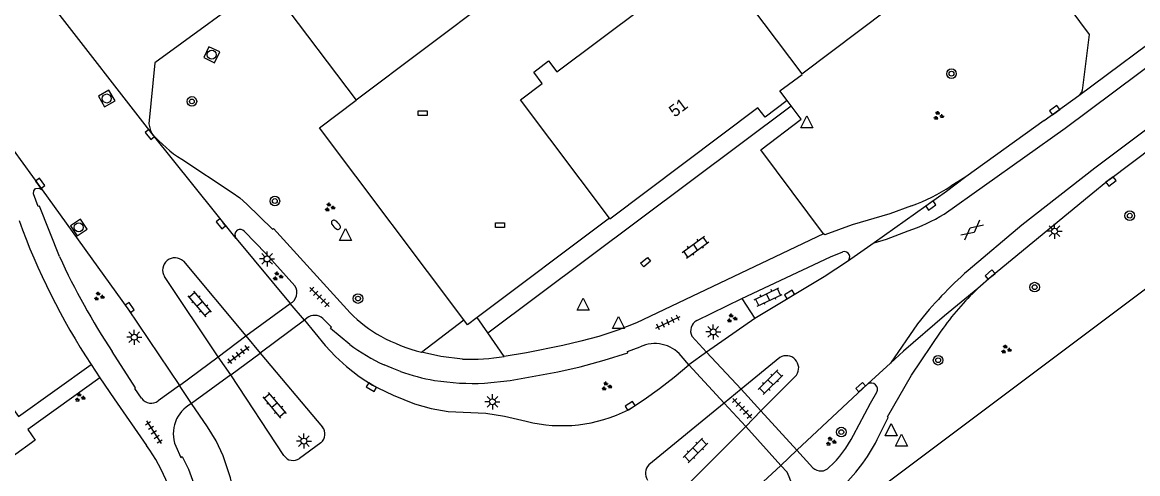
# Model space of a CAD drawing. Extents: x 130998 to 133001, y 398999 to 403002.
# Drawn here: x 131437.4 to 131530.2, y 399777.4 to 399814.9 of the extents above; entities that cross this region are included whole.
import ezdxf

# ---------------------------------------------------------------- set-up
doc = ezdxf.new("R2010")
doc.units = 0
for name, color, linetype in [('gg-afsc-hekwerk', 7, 'Continuous'), ('gg-anno-huisnummerreeks BGT', 7, 'Continuous'), ('gg-bbg-hoofdgebouw', 7, 'Continuous'), ('gg-knt-verharding', 7, 'Continuous'), ('gg-knt-verharding nz', 7, 'Continuous'), ('gt-grn-groengrens', 7, 'Continuous'), ('gt-grn-weggrens', 7, 'Continuous'), ('gt-symb-boom', 7, 'Continuous'), ('gt-symb-brandkraan', 7, 'Continuous'), ('gt-symb-gesloten verharding', 7, 'Continuous'), ('gt-symb-groenvak', 7, 'Continuous'), ('gt-symb-klinker verharding', 7, 'Continuous'), ('gt-symb-kolk', 7, 'Continuous'), ('gt-symb-kolk center center', 7, 'Continuous'), ('gt-symb-lichtmast', 7, 'Continuous'), ('gt-symb-rioolschacht', 7, 'Continuous'), ('gt-symb-tegel verharding', 7, 'Continuous'), ('gt-symb-waterafsluiter', 7, 'Continuous')]:
    doc.layers.add(name, color=color, linetype=linetype)

# ---------------------------------------------------------------- blocks, each defined once
blk = doc.blocks.new('gt0-BOOM')
at = {"layer": 'gt-symb-boom'}
for radius in [0.4, 0.2]:
    blk.add_circle((0, 0), radius, dxfattribs=at)
blk = doc.blocks.new('gt0-KOLK')
at = {"layer": 'gt-symb-kolk'}
blk.add_lwpolyline([(0, 0), (0.375, 0), (0.375, 0.4), (-0.375, 0.4), (-0.375, 0), (0, 0)], dxfattribs=at)
blk = doc.blocks.new('gt0-GESVH1')
at = {"layer": 'gt-symb-gesloten verharding'}
for p, q in [((-0.992, -0.261), (0.008, 0.239)), ((0.008, -0.261), (-0.992, 0.239)), ((0.008, 0.239), (1.008, -0.261)), ((1.008, 0.239), (0.008, -0.261))]:
    blk.add_line(p, q, dxfattribs=at)
blk = doc.blocks.new('gt0-GRVAK')
at = {"layer": 'gt-symb-groenvak'}
for p, q in [((-0.11, 0.189), (-0.228, 0.24)), ((-0.182, 0.153), (0.088, 0.153)), ((-0.091, 0.211), (-0.156, 0.322)), ((-0.047, 0.214), (-0.047, 0.393)), ((-0.004, 0.211), (0.061, 0.322)), ((0.015, 0.189), (0.133, 0.24)), ((0.262, -0.052), (0.197, 0.059)), ((0.305, -0.049), (0.305, 0.13)), ((0.349, -0.052), (0.414, 0.059)), ((-0.245, -0.228), (-0.363, -0.177)), ((-0.318, -0.264), (-0.047, -0.264)), ((-0.226, -0.206), (-0.291, -0.095)), ((-0.183, -0.203), (-0.183, -0.024)), ((-0.139, -0.206), (-0.074, -0.095)), ((-0.12, -0.228), (-0.002, -0.177)), ((0.243, -0.074), (0.125, -0.023)), ((0.17, -0.11), (0.441, -0.11)), ((0.368, -0.074), (0.486, -0.023))]:
    blk.add_line(p, q, dxfattribs=at)
blk = doc.blocks.new('gt0-LMAST')
at = {"layer": 'gt-symb-lichtmast'}
for p, q in [((-0.182, 0.173), (-0.447, 0.438)), ((-0.005, 0.246), (-0.005, 0.621)), ((0.172, 0.173), (0.437, 0.438)), ((-0.255, -0.004), (-0.63, -0.004)), ((-0.182, -0.181), (-0.447, -0.446)), ((-0.005, -0.254), (-0.005, -0.629)), ((0.437, -0.446), (0.172, -0.181)), ((0.245, -0.004), (0.62, -0.004))]:
    blk.add_line(p, q, dxfattribs=at)
blk.add_circle((-0.005, -0.004), 0.25, dxfattribs=at)
blk = doc.blocks.new('gt0-WAFSL')
at = {"layer": 'gt-symb-waterafsluiter'}
for p, q in [((-0.5, -0.333), (0, 0.667)), ((0, 0.667), (0.5, -0.333)), ((0.5, -0.333), (-0.5, -0.333))]:
    blk.add_line(p, q, dxfattribs=at)
blk = doc.blocks.new('gt0-KL1')
at = {"layer": 'gt-symb-klinker verharding'}
for p, q in [((-1.15, 0.3), (1.15, 0.3)), ((-1, -0.3), (-1, 0.3)), ((-0.5, 0.3), (-0.5, 0.45)), ((0, -0.3), (0, 0.3)), ((0.5, 0.3), (0.5, 0.45)), ((1, -0.3), (1, 0.3)), ((-1.15, -0.3), (1.15, -0.3)), ((-0.5, -0.45), (-0.5, -0.3)), ((0.5, -0.45), (0.5, -0.3))]:
    blk.add_line(p, q, dxfattribs=at)
blk = doc.blocks.new('gt0-TEG1')
at = {"layer": 'gt-symb-tegel verharding'}
for p, q in [((-1.125, 0), (1.125, 0)), ((-0.9, -0.25), (-0.9, 0.25)), ((-0.45, -0.25), (-0.45, 0.25)), ((0, -0.25), (0, 0.25)), ((0.45, -0.25), (0.45, 0.25)), ((0.9, -0.25), (0.9, 0.25))]:
    blk.add_line(p, q, dxfattribs=at)
blk = doc.blocks.new('gt0-KOLKCC')
at = {"layer": 'gt-symb-kolk center center'}
blk.add_lwpolyline([(-0.375, 0.2), (0.375, 0.2), (0.375, -0.2), (-0.375, -0.2)], close=True, dxfattribs=at)
blk = doc.blocks.new('gt0-BR')
at = {"layer": 'gt-symb-brandkraan'}
for centre, radius, start, end in [((-0.244, 0), 0.206, 107.56694, 252.43307), ((0.599, -2.664), 3, 106.89205, 107.56694), ((0, -0.691), 0.938, 73.10799, 106.89205), ((-0.599, -2.664), 3, 72.43309, 73.10799), ((0.244, 0), 0.206, 287.56695, 72.43309), ((0.599, 2.664), 3, 252.43307, 253.10797), ((0, 0.691), 0.938, 253.10797, 286.89206), ((-0.599, 2.664), 3, 286.89206, 287.56695)]:
    blk.add_arc(centre, radius, start, end, dxfattribs=at)
blk = doc.blocks.new('gt0-RS')
at = {"layer": 'gt-symb-rioolschacht'}
blk.add_lwpolyline([(-0.5, -0.5), (0.5, -0.5), (0.5, 0.5), (-0.5, 0.5)], close=True, dxfattribs=at)
blk.add_circle((0, 0), 0.375, dxfattribs=at)

msp = doc.modelspace()

# ---------------------------------------------------------------- linework, layer by layer
at = {"layer": 'gg-afsc-hekwerk'}
for p, q in [((131503.496, 399772.228), (131648.014, 399880.633)), ((131497.09, 399832.419), (131465.173, 399808.413)), ((131457.71, 399818.336), (131465.173, 399808.413)), ((131502.254, 399810.618), (131509.438, 399816.023)), ((131486.246, 399798.612), (131475.257, 399790.347))]:
    msp.add_line(p, q, dxfattribs=at)
for points in [[(131474.128, 399790.151), (131462.12, 399806.117), (131465.173, 399808.413)], [(131475.257, 399790.347), (131474.442, 399789.734), (131474.128, 399790.151)]]:
    msp.add_lwpolyline(points, dxfattribs=at)
at = {"layer": 'gg-bbg-hoofdgebouw'}
for points in [[(131486.246, 399798.612), (131478.847, 399808.45), (131480.669, 399809.821), (131479.96, 399810.763), (131481.19, 399811.689), (131481.882, 399810.77), (131489.035, 399816.128), (131486.51, 399819.484), (131491.065, 399822.911), (131493.596, 399819.547), (131494.835, 399820.479), (131502.254, 399810.618)], [(131501.03, 399808.39), (131500.43, 399809.19), (131502.29, 399810.57), (131502.254, 399810.618)], [(131501.03, 399808.39), (131499.2, 399807), (131498.6, 399807.79), (131486.3, 399798.54), (131486.246, 399798.612)]]:
    msp.add_lwpolyline(points, dxfattribs=at)
at = {"layer": 'gg-knt-verharding'}
for p, q in [((131448.218, 399805.639), (131439.981, 399816.217)), ((131501.365, 399807.951), (131501.03, 399808.39)), ((131522.421, 399806.726), (131525.316, 399808.818)), ((131522.421, 399806.726), (131515.909, 399802.063)), ((131455.192, 399796.921), (131448.218, 399805.639)), ((131515.909, 399802.063), (131514.662, 399801.266)), ((131455.192, 399796.921), (131459.691, 399791.507)), ((131508.269, 399796.567), (131506.071, 399795.012)), ((131450.807, 399795.03), (131456.012, 399788.831)), ((131453.699, 399787.068), (131449.234, 399793.748)), ((131460.88, 399790.122), (131459.691, 399791.507)), ((131493.532, 399790.097), (131497.269, 399791.938)), ((131497.269, 399791.938), (131498.338, 399790.27)), ((131461.099, 399790.308), (131460.88, 399790.122)), ((131476.139, 399789.076), (131475.257, 399790.347)), ((131498.338, 399790.27), (131494.322, 399787.452)), ((131453.699, 399787.068), (131456.012, 399788.831)), ((131456.012, 399788.831), (131457.206, 399787.384)), ((131477.503, 399787.111), (131476.139, 399789.076)), ((131494.322, 399787.452), (131493.113, 399788.782)), ((131454.742, 399785.574), (131453.699, 399787.068)), ((131454.742, 399785.574), (131457.206, 399787.384)), ((131457.206, 399787.384), (131462.39, 399781.237)), ((131492.847, 399786.407), (131492.226, 399787.165)), ((131494.322, 399787.452), (131492.847, 399786.407)), ((131500.432, 399787.02), (131497.214, 399784.374)), ((131443.129, 399786.448), (131443.868, 399785.34)), ((131509.647, 399786.554), (131507.767, 399784.83)), ((131459.174, 399778.859), (131454.742, 399785.574)), ((131498.848, 399782.586), (131501.821, 399785.561)), ((131450.472, 399784.683), (131448.718, 399783.404)), ((131451.486, 399783.181), (131450.472, 399784.683)), ((131466.709, 399784.643), (131466.982, 399784.508)), ((131497.214, 399784.374), (131495.804, 399783.215)), ((131498.848, 399782.586), (131497.214, 399784.374)), ((131507.767, 399784.83), (131501.847, 399779.322)), ((131495.804, 399783.215), (131489.53, 399778.09)), ((131497.604, 399781.285), (131495.804, 399783.215)), ((131497.604, 399781.285), (131498.848, 399782.586)), ((131491.991, 399775.684), (131497.604, 399781.285)), ((131462.255, 399779.931), (131460.459, 399778.617)), ((131501.847, 399779.322), (131500.509, 399778.045)), ((131501.847, 399779.322), (131503.185, 399777.839)), ((131501.031, 399777.471), (131500.509, 399778.045))]:
    msp.add_line(p, q, dxfattribs=at)
for points in [[(131527.863, 399801.822), (131529.666, 399803.198), (131545.525, 399815.13), (131560.817, 399826.6), (131608.537, 399862.307), (131622.978, 399873.148), (131637.698, 399884.233), (131637.994, 399884.436)], [(131525.316, 399808.818), (131541.566, 399820.923), (131556.855, 399832.346), (131586.594, 399854.616), (131593.087, 399859.524)], [(131525.65, 399809.464), (131526.187, 399813.897), (131519.677, 399822.666)], [(131457.71, 399818.336), (131448.444, 399811.537), (131447.937, 399806.459), (131448.062, 399805.913), (131448.218, 399805.639)], [(131429.222, 399814.59), (131433.413, 399808.741), (131439.058, 399800.966)], [(131504.059, 399797.298), (131498.86, 399804.285), (131502.21, 399806.843), (131501.365, 399807.951)], [(131450.664, 399803.512), (131454.87, 399800.752), (131455.505, 399800.298), (131456.086, 399799.776), (131458.222, 399797.685), (131458.296, 399797.743), (131464.674, 399790.731)], [(131515.909, 399802.063), (131514.31, 399800.842), (131508.269, 399796.567)], [(131527.863, 399801.822), (131526.163, 399800.453), (131518.055, 399793.754), (131516.914, 399792.762)], [(131440.505, 399795.412), (131438.825, 399799.597), (131438.734, 399799.572), (131438.329, 399800.638), (131438.358, 399800.876), (131438.491, 399801.076), (131438.79, 399801.1), (131439.058, 399800.966)], [(131439.058, 399800.966), (131446.177, 399791.058), (131450.472, 399784.683)], [(131511.398, 399799.635), (131509.59, 399798.969), (131506.454, 399798.052), (131504.164, 399797.226), (131504.059, 399797.298)], [(131455.893, 399797.493), (131457.656, 399795.662), (131460.073, 399792.981)], [(131504.059, 399797.298), (131488.512, 399789.916), (131486.961, 399789.302), (131485.379, 399788.77), (131483.888, 399788.366), (131482.382, 399788.019), (131479.361, 399787.398), (131477.503, 399787.111)], [(131497.269, 399791.938), (131504.642, 399795.388), (131505.674, 399795.813)], [(131506.071, 399795.012), (131504.13, 399793.74), (131498.338, 399790.27)], [(131516.914, 399792.762), (131514.126, 399790.49), (131510.721, 399787.539), (131509.647, 399786.554)], [(131460.88, 399790.122), (131462.609, 399788.014), (131463.459, 399787.105), (131464.379, 399786.267), (131465.427, 399785.441), (131466.55, 399784.722), (131466.709, 399784.643)], [(131464.649, 399788.099), (131463.054, 399789.427), (131463.14, 399789.533), (131462.408, 399790.253)], [(131508.535, 399780.194), (131509.459, 399782.029), (131509.384, 399782.097), (131511.374, 399785.563), (131513.841, 399789.219)], [(131475.865, 399784.883), (131478, 399785.109), (131481.974, 399785.828), (131483.817, 399786.255), (131485.814, 399786.797), (131487.788, 399787.415), (131487.767, 399787.51), (131488.803, 399787.901)], [(131447.331, 399783.634), (131446.762, 399784.447), (131446.829, 399784.511), (131444.878, 399787.521)], [(131474.027, 399786.893), (131472.222, 399787.097), (131470.615, 399787.459)], [(131443.868, 399785.34), (131437.866, 399781.021), (131438.475, 399780.151), (131434.615, 399777.371), (131432.314, 399780.588), (131436.165, 399783.391), (131437.074, 399782.113), (131443.129, 399786.448)], [(131468.861, 399785.859), (131468.179, 399786.12), (131467.511, 399786.41)], [(131490.417, 399784.435), (131491.653, 399785.396), (131492.847, 399786.407)], [(131443.868, 399785.34), (131445.036, 399783.587), (131447.734, 399779.701)], [(131466.982, 399784.508), (131468.263, 399783.875), (131470.039, 399783.171), (131471.417, 399782.784), (131472.825, 399782.532), (131475.961, 399782.38), (131477.511, 399782.147), (131479.332, 399781.717)], [(131487.831, 399782.672), (131489.143, 399783.527), (131490.417, 399784.435)], [(131506.572, 399780.56), (131507.982, 399783.235), (131508.515, 399784.127)], [(131452.425, 399758.015), (131453.149, 399759.391), (131453.587, 399760.641), (131453.861, 399761.937), (131454.088, 399763.945), (131454.545, 399766.891), (131455.37, 399770.92), (131455.448, 399771.974), (131455.39, 399773.55), (131455.182, 399775.113), (131454.731, 399776.998), (131454.117, 399778.836), (131453.534, 399780.084), (131452.824, 399781.265), (131451.486, 399783.181)], [(131450.166, 399779.655), (131450.606, 399778.708), (131450.697, 399778.78), (131451.225, 399777.727), (131451.798, 399776.212), (131452.262, 399774.66), (131452.545, 399772.992), (131452.668, 399771.304), (131452.644, 399769.427), (131452.486, 399767.556), (131452.221, 399765.592), (131451.813, 399763.652), (131450.979, 399760.825), (131449.978, 399758.053), (131449.583, 399757.39), (131449.095, 399756.792), (131447.435, 399754.94), (131445.702, 399753.156), (131445.621, 399753.241), (131444.948, 399752.605)], [(131495.759, 399772.518), (131496.421, 399773.609), (131497.029, 399774.414), (131499.052, 399776.689), (131500.509, 399778.045)]]:
    msp.add_lwpolyline(points, dxfattribs=at)
for centre, radius, start, end in [((131524.763, 399809.513), 0.888, 308.49795, 356.8216), ((131456.576, 399812.78), 10.993, 220.5122, 237.46846), ((131505.789, 399814.941), 16.302, 290.12523, 302.97678), ((131490.444, 399817.627), 56.664, 199.81213, 213.38303), ((131455.612, 399797.219), 0.515, 130.77155, 215.30653), ((131455.521, 399797.214), 0.465, 36.8459, 121.85873), ((131493.261, 399819.491), 57.991, 204.53287, 213.45544), ((131450.102, 399794.289), 1.023, 46.42431, 211.93598), ((131505.792, 399795.373), 0.456, 307.66692, 105.06192), ((131459.242, 399792.41), 1.009, 296.45665, 34.48523), ((131532.077, 399776.506), 22.23, 133.00803, 145.11889), ((131461.721, 399789.519), 1.005, 46.93149, 128.25657), ((131473.239, 399799.39), 12.18, 225.31495, 240.42279), ((131493.993, 399789.226), 0.986, 117.90199, 206.75101), ((131474.5, 399802.245), 15.288, 241.59218, 255.27813), ((131474.433, 399801.408), 16.518, 233.67993, 245.22638), ((131490.033, 399785.293), 2.883, 40.48384, 115.24664), ((131474.821, 399802.058), 15.186, 267.00372, 280.17357), ((131500.972, 399786.143), 1.03, 325.54911, 121.63495), ((131474.416, 399801.389), 16.493, 250.31697, 260.53157), ((131474.996, 399806.281), 21.416, 261.15546, 272.3263), ((131508.028, 399784.358), 0.539, 334.63208, 118.92062), ((131448.14, 399784.213), 0.995, 215.62293, 305.54622), ((131452.767, 399780.691), 2.8, 117.23447, 201.71756), ((131482.308, 399793.528), 12.18, 255.85752, 296.96491), ((131461.616, 399780.657), 0.967, 311.36679, 36.8299), ((131497.529, 399785.302), 10.211, 313.43309, 332.32803), ((131434.836, 399770.437), 15.88, 8.69411, 35.68948), ((131495.998, 399786.474), 14.022, 312.0634, 333.3931), ((131459.936, 399779.371), 0.918, 213.90311, 304.76606), ((131490.22, 399777.398), 0.977, 134.94322, 216.12807), ((131503.843, 399778.55), 0.969, 227.22926, 316.80163), ((131498.729, 399776.085), 2.687, 322.61285, 31.05272)]:
    msp.add_arc(centre, radius, start, end, dxfattribs=at)
at = {"layer": 'gg-knt-verharding nz'}
msp.add_line((131511.89, 399789.816), (131509.647, 399786.554), dxfattribs=at)
for points in [[(131728.214, 399953.931), (131711.896, 399941.705), (131569.532, 399834.998), (131526.636, 399802.78), (131520.554, 399798.021), (131516.098, 399794.247)], [(131514.111, 399798.952), (131524.185, 399806.1), (131559.416, 399832.429), (131629.64, 399884.997), (131698.045, 399936.296), (131697.031, 399937.434)], [(131508.269, 399796.567), (131509.307, 399796.87), (131511.096, 399797.551)]]:
    msp.add_lwpolyline(points, dxfattribs=at)
for centre, radius, start, end in [((131506.353, 399811.703), 14.926, 288.52885, 301.31753), ((131536.14, 399771), 30.694, 130.76578, 142.19154)]:
    msp.add_arc(centre, radius, start, end, dxfattribs=at)
at = {"layer": 'gt-grn-groengrens'}
msp.add_line((131470.615, 399787.459), (131474.128, 399790.151), dxfattribs=at)
at = {"layer": 'gt-grn-weggrens'}
for p, q in [((131476.139, 399789.076), (131501.365, 399807.951)), ((131456.012, 399788.831), (131459.691, 399791.507)), ((131460.88, 399790.122), (131457.206, 399787.384)), ((131450.472, 399784.683), (131453.699, 399787.068)), ((131494.322, 399787.452), (131497.214, 399784.374)), ((131495.804, 399783.215), (131492.847, 399786.407)), ((131454.742, 399785.574), (131451.486, 399783.181)), ((131498.848, 399782.586), (131501.847, 399779.322)), ((131500.509, 399778.045), (131497.604, 399781.285))]:
    msp.add_line(p, q, dxfattribs=at)

# ---------------------------------------------------------------- block references
at = {"layer": 'gt-symb-boom'}
for p in [(131514.715, 399810.629), (131451.515, 399808.322), (131458.419, 399800.036), (131529.545, 399798.815), (131521.63, 399792.874), (131465.334, 399791.924), (131513.602, 399786.794), (131505.544, 399780.816)]:
    msp.add_blockref('gt0-BOOM', p, dxfattribs=at)
at = {"layer": 'gt-symb-brandkraan', "rotation": 134.2706730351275}
msp.add_blockref('gt0-BR', (131463.493, 399798.057), dxfattribs=at)
at = {"layer": 'gt-symb-gesloten verharding', "rotation": 38.829824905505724}
msp.add_blockref('gt0-GESVH1', (131516.42, 399797.629), dxfattribs=at)
at = {"layer": 'gt-symb-groenvak'}
for p in [(131513.618, 399807.131), (131462.969, 399799.516), (131458.643, 399793.773), (131443.774, 399792.097), (131496.436, 399790.278), (131519.245, 399787.691), (131486.003, 399784.628), (131442.188, 399783.694), (131504.668, 399780.032)]:
    msp.add_blockref('gt0-GRVAK', p, dxfattribs=at)
at = {"layer": 'gt-symb-klinker verharding'}
for p, rotation in [((131493.419, 399796.198), 35.96415629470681), ((131452.182, 399791.475), 130.01095772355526), ((131499.451, 399792.049), 25.411600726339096), ((131499.659, 399784.96), 45), ((131458.404, 399783.048), 130.01095772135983), ((131493.407, 399779.297), 45)]:
    msp.add_blockref('gt0-KL1', p, dxfattribs=dict(at, rotation=rotation))
at = {"layer": 'gt-symb-kolk'}
for p, rotation in [((131523.413, 399807.437), 35.597631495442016), ((131448.174, 399805.695), 128.09608536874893), ((131438.733, 399801.392), -54.11588683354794), ((131527.863, 399801.822), -142.637469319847), ((131512.881, 399799.824), -144.52896067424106), ((131454.079, 399798.276), 129.40224128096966), ((131518.055, 399793.754), 40.986533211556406), ((131501.34, 399792.094), 30.668926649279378), ((131446.177, 399791.058), -54.14945188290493), ((131507.292, 399784.405), 41.83814925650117), ((131466.55, 399784.722), 149.2818093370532), ((131488.081, 399782.829), 32.41844995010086)]:
    msp.add_blockref('gt0-KOLK', p, dxfattribs=dict(at, rotation=rotation))
at = {"layer": 'gt-symb-kolk center center'}
for p in [(131470.707, 399807.338), (131477.152, 399798.024)]:
    msp.add_blockref('gt0-KOLKCC', p, dxfattribs=at)
at = {"layer": 'gt-symb-kolk center center', "rotation": -139.29925519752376}
msp.add_blockref('gt0-KOLKCC', (131489.26, 399794.949), dxfattribs=at)
at = {"layer": 'gt-symb-lichtmast'}
for p in [(131523.29, 399797.531), (131457.774, 399795.222), (131494.894, 399789.148), (131446.728, 399788.711), (131476.529, 399783.338), (131460.838, 399780.069)]:
    msp.add_blockref('gt0-LMAST', p, dxfattribs=at)
at = {"layer": 'gt-symb-rioolschacht'}
for p, rotation in [((131453.168, 399812.21), -25.155372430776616), ((131444.434, 399808.565), 120.00072778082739), ((131442.104, 399797.843), 123.99203971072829)]:
    msp.add_blockref('gt0-RS', p, dxfattribs=dict(at, rotation=rotation))
at = {"layer": 'gt-symb-tegel verharding'}
for p, rotation in [((131462.127, 399792.045), -45.00000000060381), ((131491.124, 399789.943), 25.411600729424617), ((131455.389, 399787.261), 37.3169744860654), ((131497.296, 399782.794), -46.986106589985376), ((131448.347, 399780.804), -57.040990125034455)]:
    msp.add_blockref('gt0-TEG1', p, dxfattribs=dict(at, rotation=rotation))
at = {"layer": 'gt-symb-waterafsluiter'}
for p in [(131502.682, 399806.462), (131464.292, 399797.091), (131484.08, 399791.299), (131487.013, 399789.755), (131509.69, 399780.851), (131510.565, 399779.984)]:
    msp.add_blockref('gt0-WAFSL', p, dxfattribs=at)

# ---------------------------------------------------------------- texts
at = {"layer": 'gg-anno-huisnummerreeks BGT'}
msp.add_text('51', height=1, rotation=37, dxfattribs=at).set_placement((131491.682, 399806.964))

doc.saveas('drawing.dxf')
